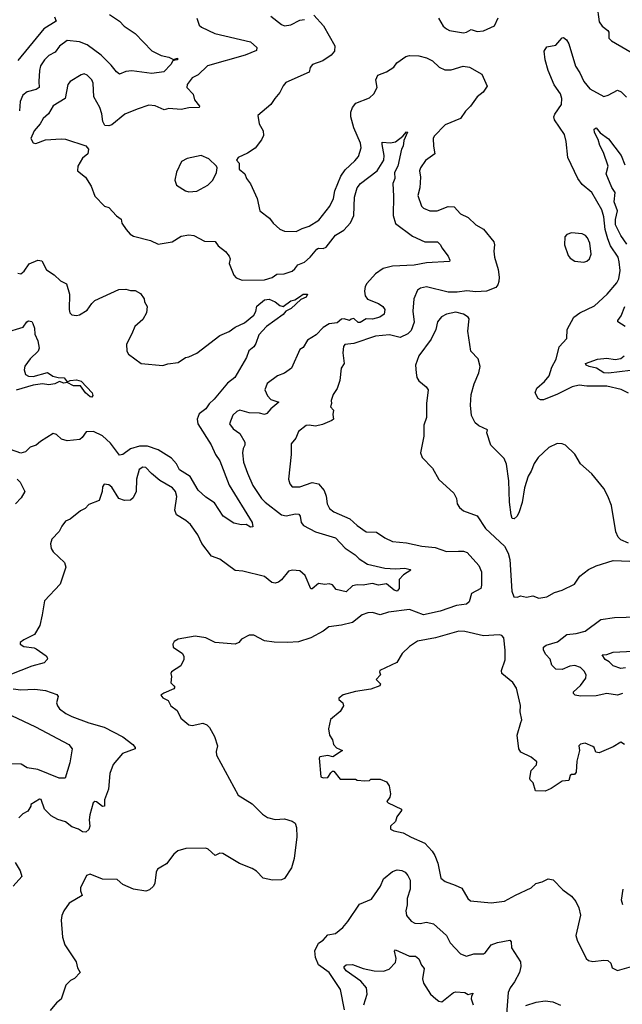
# Model space of a CAD drawing. Extents: x 1493970 to 1595317, y 729910 to 844791.
# Tile 262 of 338: x 1567207 to 1571115, y 788959 to 795346. Entities that reach past the tile are written whole.
import ezdxf

# ---------------------------------------------------------------- set-up
doc = ezdxf.new("R2010")
doc.units = 0

msp = doc.modelspace()

# ---------------------------------------------------------------- linework, layer by layer
at = {"layer": '0CON10XD'}
for points in [[(1570950.6, 795445), (1570965, 795332.5), (1570985, 795303.3), (1571022, 795275), (1571028, 795265), (1571028.8, 795225), (1571045, 795208.8), (1571205.4, 795115.4)], [(1567433.3, 795365), (1567443.3, 795335), (1567363.1, 795286.9), (1567195, 795080)], [(1567789.2, 795379.2), (1567855, 795336.2), (1567885, 795304.5), (1567955.7, 795255), (1568065, 795143.1), (1568125, 795114), (1568175, 795102.2), (1568205, 795087.5), (1568230, 795095), (1568230, 795085), (1568212.5, 795082.5)], [(1569115, 795375.6), (1569176.7, 795305), (1569250.8, 795175), (1569247.8, 795142.2), (1569227.5, 795115), (1569172.2, 795077.8), (1569106.2, 795055), (1569091.4, 795035), (1569085.3, 795004.7), (1568932.3, 794937.7), (1568915, 794915.8), (1568895, 794872.5), (1568862, 794835), (1568835, 794795.8), (1568750.8, 794725), (1568760.7, 794670.7), (1568787.1, 794625), (1568788.6, 794595), (1568775, 794566.7), (1568735, 794512), (1568685, 794480), (1568625, 794452.5), (1568612.5, 794435), (1568630, 794415), (1568630, 794375), (1568667.5, 794345), (1568677.5, 794315), (1568705, 794280), (1568746.2, 794185), (1568763.8, 794105), (1568827.1, 794057.1), (1568851.4, 794025), (1568895, 793985.8), (1568925, 793974.4), (1568999.1, 793970.9), (1569038, 793992), (1569085, 794007.1), (1569147.5, 794045), (1569218.1, 794135), (1569241.5, 794185), (1569250.8, 794235), (1569289.2, 794330.8), (1569319, 794371), (1569380.5, 794429.5), (1569405, 794457.5), (1569422.1, 794515), (1569416.6, 794545), (1569374.8, 794644.8), (1569355.3, 794714.7), (1569354.2, 794745), (1569365, 794775.7), (1569386.5, 794803.5), (1569475, 794839.4), (1569504.2, 794865), (1569526.2, 794905), (1569516, 794955), (1569530, 794985), (1569585, 795008), (1569633, 795037), (1569653.8, 795065), (1569712.1, 795107.9), (1569735, 795114), (1569795, 795112), (1569845, 795098.6), (1569885, 795079.2), (1569928.6, 795038.6), (1569965, 795020.6), (1570005, 795021.4), (1570083.9, 795043.9), (1570125, 795038.6), (1570205, 794991.2), (1570238.8, 794915), (1570212.9, 794875), (1570174.4, 794845), (1570130.5, 794785), (1570097.3, 794752.7), (1570066.4, 794703.6), (1569966.4, 794663.6), (1569895, 794590), (1569889.5, 794575), (1569890, 794525), (1569898.6, 794475), (1569838.8, 794431.2), (1569805.6, 794385), (1569800.9, 794365), (1569805.5, 794325), (1569802.2, 794255), (1569790, 794205), (1569812.9, 794135), (1569825, 794122.9), (1569866.4, 794106.4), (1569915, 794105.4), (1569985, 794134.5), (1570025, 794131.2), (1570065, 794086.7), (1570115, 794062.2), (1570165, 794014.4), (1570215.9, 793985.9), (1570282.5, 793905), (1570287.3, 793885), (1570281.9, 793845), (1570285.6, 793805), (1570309.7, 793725), (1570316.2, 793676.2), (1570313.6, 793646.4), (1570307.8, 793625), (1570295, 793609.2), (1570235, 793583.8)], [(1568835, 795368.1), (1568905, 795314.2), (1568925, 795305.8), (1568965, 795311.8), (1569025, 795343.5), (1569055, 795347.3)], [(1568356, 795355), (1568370.9, 795310.9), (1568386.8, 795296.8), (1568473.3, 795255), (1568705, 795201.4), (1568746, 795165), (1568743.3, 795146.7), (1568668.8, 795115), (1568425, 795046.5), (1568365, 794988.5), (1568325, 794969.4), (1568294.2, 794925), (1568290.8, 794905), (1568332.3, 794862.3), (1568340, 794825), (1568372.5, 794785), (1568370, 794775), (1568305, 794773.1), (1568255, 794762.7), (1568175, 794768.6), (1568145, 794760.8), (1568085, 794787.1), (1568045, 794790.8), (1567970, 794765), (1567887.9, 794732.1), (1567805.4, 794664.6), (1567785, 794657.8), (1567759.5, 794659.5), (1567745.8, 794685), (1567740, 794735), (1567726, 794775), (1567688.1, 794845), (1567684.5, 794934.5), (1567674.3, 794955), (1567645, 794985.7), (1567625, 794994.2), (1567605, 794988), (1567534, 794945), (1567518.6, 794925), (1567502.5, 794835), (1567425, 794786), (1567394.6, 794735.4), (1567358.8, 794705), (1567339.1, 794670.9), (1567300.8, 794625), (1567280, 794575), (1567295, 794546.7), (1567312.7, 794542.7), (1567375, 794566), (1567475, 794573.3), (1567505, 794570), (1567635, 794526.7), (1567653.3, 794505), (1567650, 794475), (1567615, 794446.7), (1567583.8, 794395), (1567581.2, 794365), (1567634.1, 794324.1), (1567670, 794265), (1567695, 794200), (1567757, 794137), (1567785, 794127.5), (1567834.3, 794074.3), (1567865, 794052.5), (1567870, 794025), (1567896.7, 793985), (1567923.3, 793955), (1567945, 793941.2), (1568055, 793913.8), (1568105, 793888.6), (1568195, 793905.6), (1568255, 793940.6), (1568305, 793950), (1568336.7, 793945), (1568405, 793909.4), (1568475, 793907.5), (1568495, 793878.8), (1568542, 793842), (1568565, 793812.5), (1568571.2, 793795), (1568566.2, 793765), (1568595, 793687.5), (1568611.7, 793671.7), (1568650, 793655), (1568795, 793658.6), (1568845, 793673.8), (1568875, 793695.3), (1568922.5, 793697.5), (1568973.8, 793715), (1568990.8, 793729.2), (1569011.4, 793755), (1569055, 793773.8), (1569091.5, 793805), (1569135, 793856.9), (1569145, 793862.5), (1569175, 793860.9), (1569195, 793869.5), (1569255, 793948.9), (1569308.7, 793981.3), (1569352.8, 794027.2), (1569374.1, 794075), (1569378.5, 794195), (1569395.7, 794255), (1569417.6, 794282.4), (1569525.6, 794365), (1569569.4, 794435), (1569571.5, 794465), (1569556.9, 794535), (1569558.8, 794551.2), (1569612.7, 794547.3), (1569645, 794554), (1569690.9, 794589.1), (1569715, 794618), (1569722.5, 794615), (1569699.1, 794560.9), (1569694.4, 794525), (1569684.3, 794505), (1569658.6, 794395), (1569638.6, 794355), (1569639.4, 794315), (1569627.9, 794282.1), (1569631.7, 794201.7), (1569628.2, 794075), (1569645, 794024.3), (1569755, 793940.8), (1569835, 793904.3), (1569916.7, 793905), (1569936.2, 793885), (1569943.8, 793865), (1569985, 793811.2), (1569996, 793785), (1569993.8, 793776.2), (1569845, 793768.9), (1569765, 793753.8), (1569625, 793747.5), (1569565, 793731.5), (1569513.8, 793696.2), (1569458.2, 793635), (1569446.8, 793615), (1569442.5, 793585), (1569447.3, 793555), (1569462.4, 793532.4), (1569535, 793505.6), (1569562, 793485), (1569576, 793465), (1569570, 793435), (1569543.3, 793415), (1569495, 793402), (1569455, 793404.1), (1569415, 793381.8), (1569402.1, 793382.1), (1569375, 793406.8), (1569356, 793404), (1569345, 793394.4), (1569312.5, 793405), (1569295, 793403.8), (1569265, 793378.7), (1569215, 793373.2), (1569175, 793348.5), (1569128.8, 793301.2), (1569072.7, 793267.3), (1569045, 793218.8), (1569023.8, 793206.2), (1568970.8, 793085), (1568925, 793052), (1568878.8, 793035), (1568811.4, 792985), (1568797.8, 792945), (1568813.6, 792905), (1568835, 792880.9), (1568888.6, 792865), (1568835, 792821.5), (1568809, 792791), (1568794.1, 792784.1), (1568763, 792793), (1568695, 792795.3), (1568635, 792812.9), (1568616.2, 792805), (1568590.3, 792779.7), (1568568, 792725), (1568592.4, 792692.4), (1568635, 792660.8), (1568666.5, 792605), (1568667.3, 792585), (1568656.7, 792563.3), (1568652.7, 792535), (1568659.1, 792475), (1568684.1, 792404.1)], [(1569923.6, 795355), (1569954.5, 795304.5), (1569975.6, 795285.6), (1569995, 795276), (1570085, 795261.4), (1570105, 795264.2), (1570135, 795282.5), (1570175, 795269.5), (1570215, 795273.8), (1570286, 795305), (1570311.3, 795358.7)], [(1568212.5, 795082.5), (1568200.3, 795079.7), (1568186.7, 795055), (1568142.7, 795007.3), (1568065, 794996.2), (1567935.3, 795014.7), (1567895, 795009.1), (1567855, 794992.9), (1567835, 795006.7), (1567801, 795051), (1567735.5, 795115), (1567645, 795182), (1567595, 795202), (1567515, 795210), (1567465.3, 795174.7), (1567438.2, 795135), (1567396.2, 795113.8), (1567367.3, 795085), (1567343.1, 795046.9), (1567334.7, 795015), (1567330.4, 794945), (1567334.4, 794905), (1567315, 794891.8), (1567255, 794877.5), (1567226.7, 794855), (1567209.6, 794815), (1567206.2, 794755)], [(1571155, 792922.5), (1571107.2, 792947.2), (1571015, 792969.1), (1570885, 792968.5), (1570835, 792975.3), (1570790.8, 792965), (1570695, 792916.2), (1570605, 792880.4), (1570585, 792880), (1570568.9, 792888.9), (1570550.6, 792925), (1570560.5, 792955), (1570610.7, 792999.3), (1570640.8, 793035), (1570657.9, 793092.1), (1570685.7, 793144.3), (1570705.6, 793224.4), (1570755, 793277.5), (1570757.1, 793335), (1570800, 793415), (1570839.2, 793445), (1570935, 793488.5), (1571017.1, 793565), (1571080.5, 793639.5), (1571092.4, 793665), (1571102.1, 793717.9), (1571095.8, 793775), (1571088.6, 793805), (1571038.9, 793878.9), (1571021.2, 793925), (1571004, 793985), (1570995, 794066.2), (1570981.7, 794111.7), (1570918.2, 794225), (1570855, 794276.8), (1570826.5, 794316.5), (1570762, 794452), (1570751.8, 794555), (1570739.9, 794599.9), (1570674.6, 794695), (1570672.1, 794715), (1570677.7, 794732.3), (1570720, 794795), (1570723.2, 794835), (1570714.6, 794865), (1570673.9, 794923.9), (1570633.6, 795015), (1570614.4, 795085), (1570608.8, 795141.2), (1570625, 795170), (1570685, 795181.4), (1570709.8, 795210.2), (1570725, 795227.5), (1570735, 795229.2), (1570753.9, 795213.9), (1570769.5, 795189.5), (1570812.7, 795045), (1570840.9, 795000.9), (1570866.1, 794945), (1570905, 794897.5), (1570995, 794848.2), (1571023.4, 794856.6), (1571085, 794889.2), (1571107.9, 794877.9), (1571142.8, 794842.8)], [(1571145, 793888.6), (1571105, 793945.5), (1571072, 794015), (1571071.2, 794048.8), (1571083.8, 794105), (1571061.8, 794165), (1571069.7, 794225), (1571048.1, 794258.1), (1571010.5, 794345), (1571024.5, 794395.5), (1570992.8, 794485), (1570968.7, 794528.7), (1570958.5, 794568.5), (1570935, 794613.8), (1570933.7, 794636.3), (1570945, 794644), (1570972.5, 794612.5), (1571025, 794572.5), (1571108.1, 794465), (1571131.1, 794405)], [(1568305, 794228), (1568355, 794234.2), (1568427.2, 794272.8), (1568460, 794305), (1568483.8, 794355), (1568487.5, 794385), (1568482.5, 794395), (1568433, 794443), (1568385, 794464), (1568294, 794446), (1568257.5, 794425), (1568224.2, 794355.8), (1568214, 794305), (1568223, 794273), (1568283.3, 794235), (1568305, 794228)], [(1570865, 793773.8), (1570885, 793780), (1570903.3, 793795), (1570914, 793825), (1570905.8, 793895), (1570889.7, 793929.7), (1570876.8, 793946.8), (1570855, 793957.5), (1570786.1, 793963.9), (1570755, 793952.5), (1570743.6, 793936.4), (1570740, 793885), (1570763.8, 793815), (1570777.7, 793797.7), (1570808.3, 793778.3), (1570865, 793773.8)], [(1567195, 793700.8), (1567215, 793697.5), (1567235.8, 793715), (1567267.9, 793762.1), (1567324.5, 793785.5), (1567351.4, 793781.4), (1567382, 793722), (1567430, 793690), (1567471.1, 793651.1), (1567511.4, 793631.4), (1567530.6, 793565), (1567528, 793465), (1567533.2, 793443.2), (1567545, 793431.2), (1567575, 793426.2), (1567595, 793432), (1567645, 793461.2), (1567674.4, 793505.6), (1567695, 793523.8), (1567850, 793595), (1567895, 793598), (1567925, 793588.8), (1567955, 793588), (1567989.7, 793569.7), (1568013.3, 793535), (1568016.7, 793515), (1568033.3, 793485), (1568030, 793445), (1568005, 793401.2), (1567954, 793355), (1567935, 793308.8), (1567899.3, 793240.7), (1567902, 793195), (1567913.3, 793175), (1567995, 793116), (1568135, 793102), (1568166.8, 793113.2), (1568235, 793122.2), (1568283.3, 793155), (1568305, 793158.6), (1568355, 793181.9), (1568505, 793297.1), (1568565, 793322.9), (1568605, 793352), (1568665, 793378.8), (1568725, 793430), (1568737.8, 793452.2), (1568745, 793486.9), (1568795, 793529.1), (1568825, 793532.9), (1568863.8, 793515), (1568895, 793490.8), (1568915, 793485.6), (1568965, 793521.2), (1568991.3, 793528.7), (1569022.8, 793547.2), (1569045, 793566.2), (1569073.3, 793565), (1569064.4, 793545), (1569030.2, 793529.8), (1568967.9, 793472.1), (1568934.1, 793455.9), (1568916, 793434), (1568807.5, 793355), (1568758.3, 793301.7), (1568738, 793245), (1568725, 793224), (1568693.1, 793196.9), (1568677.1, 793155), (1568603.3, 793025), (1568555, 792987.5), (1568469.4, 792885), (1568435.3, 792854.7), (1568415, 792820.8), (1568371.2, 792788.8), (1568357.3, 792755), (1568361.5, 792725), (1568448.1, 792588.1), (1568476.9, 792525), (1568504.6, 792484.6), (1568565.3, 792325.3), (1568715.8, 792085), (1568720, 792055), (1568704.5, 792054.5), (1568675, 792070), (1568645, 792068.8), (1568595, 792079.4), (1568525.8, 792125), (1568471.2, 792211.2), (1568415, 792247.5), (1568364.2, 792294.2), (1568312.3, 792382.3), (1568243.2, 792425), (1568224.7, 792465), (1568191.8, 792501.8), (1568104.8, 792554.8), (1568035, 792579), (1567985, 792580.2), (1567925, 792561.1), (1567875, 792524.5), (1567855, 792521.4), (1567795, 792599.2), (1567745, 792646), (1567685, 792674.2), (1567637.3, 792672.7), (1567612.9, 792635), (1567597.1, 792622.9), (1567515, 792613.5), (1567478.8, 792625), (1567445, 792653.8), (1567425, 792661.2), (1567341.2, 792608.8), (1567315, 792586.7), (1567275, 792573.3), (1567245, 792543.3), (1567215, 792533.8), (1567146.7, 792556.7)], [(1570235, 793583.8), (1570165, 793580.9), (1570106.7, 793586.7), (1570045, 793577.6), (1569985, 793577.1), (1569845, 793612.5), (1569806.7, 793605), (1569788.1, 793591.9), (1569763.5, 793535), (1569756.1, 793455), (1569766.4, 793383.6), (1569745, 793330), (1569725, 793307.9), (1569675, 793284.7), (1569605, 793301.6), (1569515, 793292.7), (1569375, 793245.7), (1569315, 793238.8), (1569306.2, 793225), (1569302, 793185), (1569311.2, 793115), (1569291.2, 793085), (1569284, 793005), (1569265.9, 792954.1), (1569240, 792915), (1569227.5, 792875), (1569230, 792855), (1569222.5, 792835), (1569241.7, 792811.7), (1569237.5, 792785), (1569242.5, 792755), (1569232.5, 792745), (1569171.2, 792718.8), (1569125, 792710), (1569085.5, 792715.5), (1569065, 792713.8), (1569016.1, 792673.9), (1568998.3, 792631.7), (1568967.5, 792595), (1568968.8, 792525), (1568950, 792365), (1568958, 792335), (1568973.3, 792315), (1569025, 792314.4), (1569105, 792344.4), (1569145.5, 792335.5), (1569180.9, 792290.9), (1569194.5, 792255), (1569202.2, 792205), (1569217.1, 792175), (1569245, 792153.5), (1569348.6, 792108.6), (1569395, 792064.2), (1569455, 792024.2), (1569520.5, 792020.5), (1569575, 791984.2), (1569625, 791960.6), (1569715, 791952.7), (1569815, 791930), (1569901.2, 791921.2), (1569975, 791896.1), (1570052.5, 791897.5), (1570085, 791899.1), (1570108.8, 791888.8), (1570184.3, 791805), (1570201.1, 791765), (1570202.7, 791677.3), (1570198, 791655), (1570137.3, 791622.7), (1570121.2, 791568.8), (1570105.7, 791554.3), (1570040, 791545), (1569935, 791508), (1569825, 791484.4), (1569735, 791520), (1569598.1, 791501.9), (1569545, 791484.4), (1569495, 791500), (1569465, 791497.8), (1569428.8, 791485), (1569365, 791434.4), (1569295, 791417.8), (1569212.2, 791407.8), (1569175, 791380), (1569094.6, 791335.4), (1569015, 791310.9), (1568945, 791305.6), (1568856.9, 791306.9), (1568795, 791317.5), (1568725, 791352.5), (1568695, 791352.5), (1568645, 791326.7), (1568627.5, 791305), (1568605, 791293.8), (1568475, 791306.2), (1568415, 791336.7), (1568345, 791346.7), (1568235, 791327.5), (1568208.3, 791311.7), (1568200, 791295), (1568202.5, 791275), (1568262.5, 791235), (1568272.5, 791215), (1568272.5, 791195), (1568252.5, 791155), (1568192.5, 791115), (1568187.5, 791105), (1568192.5, 791085), (1568187.5, 791045), (1568207.5, 791025), (1568212.5, 791015), (1568207.5, 791005), (1568142.3, 790977.7), (1568123, 790963), (1568135, 790947.5), (1568169.3, 790929.3), (1568187.5, 790895), (1568227.5, 790865), (1568252.5, 790815), (1568305, 790772.5), (1568325, 790767.5), (1568395, 790782.5), (1568420.7, 790770.7), (1568437.5, 790755), (1568470, 790695), (1568490, 790635), (1568481.2, 790598.8), (1568484.3, 790575), (1568625, 790315.7), (1568715, 790260), (1568781.8, 790191.8), (1568815, 790171.1), (1568865, 790157.5), (1568925, 790161.8), (1568975, 790147.1), (1568993.3, 790133.3), (1569002.9, 790105), (1569004.2, 790045), (1568987.1, 789905), (1568970, 789845), (1568925, 789775.7), (1568905, 789766.9), (1568846.4, 789763.6), (1568787.2, 789777.2), (1568742.3, 789822.3), (1568715, 789839.4), (1568632.7, 789872.7), (1568525, 789936.5), (1568505, 789938.2), (1568475, 789923.6), (1568430.5, 789965), (1568415, 789970.8), (1568285, 789970.2), (1568232.5, 789955), (1568206.6, 789933.4), (1568159.1, 789870.9), (1568121.6, 789848.4), (1568101.4, 789835), (1568091.9, 789815), (1568084.4, 789745), (1568075.7, 789725), (1568048.1, 789701.9), (1568025, 789692.3), (1567945, 789705.6), (1567876.7, 789735), (1567839.3, 789769.3), (1567745, 789771.2), (1567665, 789803.3), (1567640, 789795), (1567602, 789715), (1567602, 789695), (1567613.3, 789665), (1567528, 789615), (1567492.5, 789565), (1567480, 789535), (1567475.8, 789505), (1567483.8, 789395), (1567500, 789345), (1567572.5, 789235), (1567582.5, 789195), (1567600, 789165), (1567563, 789127), (1567537, 789113), (1567507, 789083), (1567475, 788992.5), (1567445, 788967.5), (1567405, 788917.5)], [(1571155, 791950), (1571105, 791972.5), (1571088.8, 791988.8), (1571074.2, 792024.2), (1571044.2, 792195), (1571022.5, 792255), (1570995.8, 792305), (1570918.7, 792398.7), (1570844, 792465), (1570807, 792527), (1570747.5, 792585), (1570725, 792593.3), (1570693.9, 792596.1), (1570639.5, 792570.5), (1570570, 792505), (1570542.7, 792467.3), (1570525, 792417.5), (1570503.8, 792385), (1570481.7, 792308.3), (1570466.4, 792213.6), (1570446.4, 792153.6), (1570432.5, 792125), (1570415, 792107.5), (1570400.7, 792110.7), (1570394.3, 792134.3), (1570384.5, 792215), (1570378.8, 792355), (1570365, 792462.5), (1570349.7, 792499.7), (1570263.3, 792585), (1570237.5, 792665), (1570240, 792685), (1570185, 792711.2), (1570160.5, 792730.5), (1570137.7, 792777.7), (1570130, 792845), (1570135.8, 792915), (1570155, 792982.5), (1570185.8, 793055), (1570193.8, 793095), (1570180, 793145), (1570134, 793195), (1570114.1, 793325.9), (1570121.2, 793405), (1570116.7, 793415), (1570085.5, 793435.5), (1570035, 793447.8), (1569975, 793435.7), (1569941.7, 793418.3), (1569915.8, 793385), (1569905.6, 793335), (1569876.7, 793273.3), (1569796, 793165), (1569773.8, 793105), (1569778.8, 793055), (1569783.8, 793025), (1569795, 793002.5), (1569843.9, 792963.9), (1569856.7, 792945), (1569846, 792855), (1569845.9, 792764.1), (1569828.8, 792715), (1569828.8, 792645), (1569807.5, 792535), (1569817.5, 792505), (1569885, 792437.5), (1569925, 792362.5), (1570022.5, 792275), (1570039.3, 792239.3), (1570043.3, 792205), (1570060.5, 792180.5), (1570085, 792160), (1570175, 792126.7), (1570228, 792045), (1570350.5, 791930.5), (1570374.2, 791884.2), (1570385.8, 791845), (1570399.3, 791639.3), (1570411.7, 791601.7), (1570435, 791600), (1570455, 791607.5), (1570495, 791600), (1570535, 791607.5), (1570575, 791593.8)], [(1571134, 793355), (1571086.7, 793385), (1571086.5, 793395), (1571107.8, 793425), (1571130.9, 793485)], [(1567115, 793317.5), (1567229.5, 793350.5), (1567252.9, 793385), (1567265, 793391.9), (1567285, 793387.5), (1567292.5, 793375), (1567303.8, 793345), (1567305.8, 793305), (1567325, 793262.5), (1567333.8, 793215), (1567326.7, 793195), (1567274.2, 793145.8), (1567240.8, 793099.2), (1567236, 793075), (1567244.7, 793044.7), (1567263.2, 793033.2), (1567295, 793030.9), (1567387.3, 793057.3), (1567422.8, 793032.8), (1567456.1, 793023.9)], [(1571169.4, 793070.6), (1571025, 793052.2), (1570995.1, 793055.1), (1570948.1, 793085), (1570899.4, 793095), (1570881.4, 793105), (1570877.1, 793115), (1570955, 793144.5), (1571015, 793150.7), (1571068.8, 793141.2), (1571105, 793148.5), (1571127.3, 793165)], [(1567456.1, 793023.9), (1567495, 793022.9), (1567515, 792997.5), (1567534.1, 793005.9), (1567575, 793008.9), (1567605, 793001.1), (1567676.5, 792925), (1567681.7, 792908.3), (1567675, 792897.5), (1567665, 792899.4), (1567634.3, 792925), (1567601.5, 792971.5), (1567555, 792970.6), (1567515, 792992.5), (1567492.3, 792987.7), (1567465, 792998), (1567435, 792983.8), (1567395, 792976), (1567355, 792983.3), (1567295, 792975.5), (1567185, 792942.6)], [(1568684.1, 792404.1), (1568719.1, 792325), (1568775, 792240.4), (1568798.8, 792215), (1568905, 792134.7), (1568935, 792128.2), (1568995, 792140.3), (1569017.1, 792137.1), (1569025.5, 792125), (1569032.5, 792085), (1569046.7, 792065), (1569125, 792024.1), (1569254.6, 791984.6), (1569318.3, 791918.3), (1569382.5, 791875), (1569407.8, 791847.8), (1569463, 791813), (1569575, 791787.3), (1569643.7, 791783.7), (1569705, 791788.4), (1569739.5, 791779.5), (1569743.3, 791775), (1569696.5, 791745), (1569668.5, 791715), (1569667.8, 791655), (1569655, 791639.2), (1569635, 791645.7), (1569585, 791686.8), (1569535, 791678.4), (1569495, 791687.4), (1569468.8, 791685), (1569435, 791676.6), (1569395, 791679.1), (1569365, 791673.5), (1569325, 791634.5), (1569260.2, 791650.2), (1569235, 791679.6), (1569215, 791687.2), (1569185, 791682.4), (1569145, 791689.1), (1569105, 791653.2), (1569095, 791653.1), (1569059.5, 791739.5), (1569025, 791771.1), (1568975.4, 791774.6), (1568950.9, 791769.1), (1568905, 791713.1), (1568885, 791696.9), (1568865, 791690.5), (1568842.5, 791695), (1568795, 791732.7), (1568655, 791767.8), (1568605, 791772.9), (1568505, 791847.1), (1568451.2, 791865), (1568388.1, 791948.1), (1568361.9, 792005), (1568315, 792072), (1568285, 792098), (1568223.1, 792133.1), (1568214.2, 792165), (1568226.4, 792253.6), (1568217.5, 792285), (1568198, 792308), (1568117, 792357), (1568061.2, 792401.2), (1568025, 792440.8), (1568005, 792442.5), (1567982.8, 792427.2), (1567964.4, 792365), (1567962, 792285), (1567943.8, 792245), (1567925, 792230), (1567886.1, 792226.1), (1567849.3, 792239.3), (1567805, 792312.5), (1567785, 792327.5), (1567755, 792332.5), (1567743.8, 792315), (1567741.2, 792285), (1567723, 792227), (1567655, 792201.2), (1567632.5, 792175), (1567601.2, 792158.8), (1567535, 792106), (1567505, 792092), (1567480.3, 792059.7), (1567464, 792025), (1567416.2, 791975), (1567406.2, 791945), (1567411.2, 791915), (1567424.3, 791894.3), (1567496.7, 791825), (1567506, 791795), (1567470, 791685), (1567368.8, 791575), (1567352, 791485), (1567338, 791415), (1567302.3, 791357.7), (1567235, 791323.8), (1567211.2, 791305), (1567210, 791295), (1567235, 791279.1), (1567301.1, 791271.1), (1567314.6, 791264.6), (1567379.7, 791219.7), (1567388, 791205), (1567386, 791195), (1567365.4, 791174.6), (1567285, 791152.7), (1567144.2, 791095.8)], [(1567190, 792365), (1567211.2, 792345), (1567240, 792285), (1567216, 792245), (1567180, 792205)], [(1570575, 791593.8), (1570625, 791602), (1570675, 791630), (1570725, 791646.2), (1570805.7, 791684.3), (1570840, 791735), (1570895, 791778.8), (1570945, 791803.8), (1571055, 791837.5), (1571165, 791832.5)], [(1571115.9, 790974.1), (1571085, 790964.5), (1571015, 790973.8), (1570945, 790960.5), (1570845, 790956.7), (1570808.8, 790965), (1570798, 790975), (1570798.8, 790985), (1570844, 791026), (1570878.1, 791075), (1570880, 791095), (1570868.7, 791118.7), (1570844.4, 791144.4), (1570806.8, 791156.8), (1570775, 791152.9), (1570725, 791130), (1570685, 791133.3), (1570659.1, 791159.1), (1570648.3, 791198.3), (1570618.8, 791228.8), (1570603.3, 791255), (1570604.4, 791275), (1570621.7, 791288.3), (1570695, 791310), (1570755, 791357.3), (1570815.9, 791364.1), (1570875, 791380), (1570975, 791455.6), (1571065, 791468.2), (1571215, 791472.1)], [(1571130, 790645), (1571105, 790658.8), (1571055, 790628), (1570965, 790590), (1570943.3, 790595), (1570933.3, 790625), (1570925, 790630), (1570875, 790652), (1570845, 790646.7), (1570833.8, 790635), (1570836.7, 790605), (1570821.2, 790535), (1570816.4, 790463.6), (1570805, 790450), (1570785, 790450), (1570777.5, 790442.5), (1570769.3, 790410.7), (1570725, 790406.2), (1570655, 790358.8), (1570615, 790341.2), (1570552.5, 790342.5), (1570536.7, 790395), (1570517.5, 790415), (1570516.2, 790425), (1570524.1, 790475.9), (1570558.3, 790511.7), (1570561.7, 790531.7), (1570525, 790561.2), (1570457.5, 790595), (1570443.3, 790615), (1570433.3, 790705), (1570457.5, 790787.5), (1570463.3, 790805), (1570453.8, 790855), (1570456.1, 790896.1), (1570429.5, 791009.5), (1570405.7, 791045.7), (1570333.3, 791105), (1570332.5, 791125), (1570355.9, 791194.1), (1570356.2, 791255), (1570347.5, 791335), (1570335, 791350), (1570316.1, 791356.1), (1570215, 791348.5), (1570095, 791376.1), (1570055, 791378.5), (1569903.8, 791336.2), (1569786.7, 791313.3), (1569735, 791278.8), (1569686.7, 791235), (1569652.5, 791175), (1569542.5, 791125), (1569540, 791115), (1569547.5, 791095), (1569520, 791065), (1569547, 791037), (1569542.5, 791025), (1569485, 791002.9), (1569385, 790988.6), (1569305, 790966), (1569277.5, 790945), (1569277.5, 790935), (1569302.5, 790915), (1569307.5, 790895), (1569285, 790857.5), (1569223.9, 790806.1), (1569208.8, 790745), (1569216.7, 790705), (1569236.7, 790675), (1569243, 790643), (1569261.7, 790621.7), (1569300, 790605), (1569237, 790563), (1569205, 790573.3), (1569153.3, 790565), (1569148.8, 790555), (1569161.2, 790435), (1569175, 790427.5), (1569205, 790430), (1569225, 790460), (1569235, 790470), (1569245, 790470), (1569285, 790420), (1569385, 790420), (1569395, 790412.5), (1569445, 790407.5), (1569475, 790410), (1569485, 790420), (1569545, 790420), (1569585, 790402.5), (1569603.8, 790375), (1569611.2, 790325), (1569607.7, 790302.3), (1569587.5, 790275), (1569597.5, 790265), (1569682.5, 790225), (1569682.5, 790215), (1569653.3, 790175), (1569643.3, 790145), (1569612.5, 790115), (1569612.5, 790095), (1569634.3, 790084.3), (1569695, 790070.8), (1569745, 790042.2), (1569834.7, 790004.7), (1569882.8, 789952.8), (1569899.4, 789925), (1569919.5, 789875), (1569937.7, 789777.7), (1569967.5, 789755), (1570032, 789732), (1570075, 789712.5), (1570113.3, 789645), (1570130.9, 789630.9), (1570265, 789617.5), (1570352.3, 789627.7), (1570422.3, 789667.7), (1570525, 789713.3), (1570555, 789743.3), (1570595, 789753.3), (1570635, 789772.5), (1570667, 789767), (1570730.5, 789700.5), (1570785, 789660), (1570813.8, 789625), (1570833.8, 789585), (1570843.6, 789536.4), (1570814, 789405), (1570822, 789375), (1570880.8, 789255), (1570895, 789242.9), (1570924.1, 789235.9), (1570995.8, 789245.8), (1571022.5, 789242.5), (1571041.2, 789225), (1571050, 789195), (1571085, 789178), (1571175, 789203.3)], [(1571135, 791141.2), (1571105, 791137.8), (1571055, 791154.4), (1571030, 791180), (1571003.1, 791195), (1570984.4, 791225.6), (1571015, 791226.9), (1571057, 791243), (1571185, 791250.5)], [(1567165.8, 791004.2), (1567215, 790999.2), (1567305, 791003.9), (1567375, 790993.7), (1567447.7, 790967.7), (1567455.8, 790955), (1567446.7, 790915), (1567453.1, 790895), (1567466.2, 790876.2), (1567506.1, 790846.1), (1567544.6, 790824.6), (1567655, 790783.5), (1567755.4, 790755.4), (1567875, 790694.4), (1567941.2, 790645), (1567956.2, 790625), (1567956.2, 790615), (1567873.3, 790586.7), (1567812.7, 790515), (1567792.2, 790455), (1567783.9, 790355), (1567757.7, 790285), (1567756.9, 790245), (1567745, 790241.8), (1567705, 790271.5), (1567695, 790273.3), (1567683.8, 790266.2), (1567662.5, 790187.5), (1567657.9, 790155), (1567661.8, 790115), (1567655, 790092.5), (1567635, 790075.7), (1567615, 790077.5), (1567588.8, 790095), (1567545, 790110.5), (1567505, 790142.5), (1567455, 790157.1), (1567411.2, 790181.2), (1567368.8, 790225), (1567347, 790287), (1567335, 790290), (1567280, 790255), (1567280, 790245), (1567259.3, 790210.7), (1567226.4, 790193.6), (1567200.7, 790169.3)], [(1567155, 790833.1), (1567309.2, 790759.2), (1567525, 790644), (1567547.5, 790615), (1567532.5, 790525), (1567502.5, 790425), (1567463.3, 790425), (1567325, 790481.5), (1567255, 790493.1), (1567216.2, 790516.2), (1567075, 790518.8)], [(1567178.7, 789878.7), (1567210, 789825), (1567221.7, 789788.3), (1567165, 789724.4)], [(1569313.4, 788923.4), (1569286.9, 789055), (1569213.5, 789165), (1569145.6, 789215), (1569125, 789262.5), (1569122.2, 789305), (1569145, 789354.3), (1569174.3, 789375), (1569205, 789408.6), (1569255, 789418.9), (1569302.1, 789457.9), (1569335.6, 789495), (1569411.5, 789608.5), (1569489.6, 789640.4), (1569547.1, 789725), (1569567.6, 789772.4), (1569625, 789819.2), (1569655, 789830), (1569685, 789826.7), (1569706, 789816), (1569724.2, 789795), (1569738.6, 789765), (1569740, 789705), (1569720, 789645), (1569719.6, 789605), (1569710.4, 789565), (1569716.7, 789535), (1569745, 789498.1), (1569770, 789485), (1569805, 789483.8), (1569845, 789490.9), (1569890.4, 789480.4), (1569975.3, 789405.3), (1569998.3, 789358.3), (1570065, 789286.7), (1570105, 789271.2), (1570153, 789287), (1570215, 789286.9), (1570228.1, 789295), (1570265.7, 789344.3), (1570305, 789359.4), (1570385, 789374.4), (1570395.4, 789365), (1570395.8, 789325), (1570454.4, 789235), (1570457.8, 789205), (1570447.8, 789165), (1570416, 789104), (1570387.5, 789065), (1570375.8, 789035), (1570363.3, 788895)], [(1571118.2, 789605), (1571110.9, 789635), (1571121.1, 789705)], [(1569440, 788955), (1569460.4, 789025), (1569455.4, 789065), (1569418.9, 789108.9), (1569325.5, 789175), (1569311.2, 789195), (1569312.2, 789205), (1569325, 789215.6), (1569365, 789217.1), (1569435, 789190), (1569505.5, 789175.5), (1569566.5, 789173.5), (1569604.3, 789185.7), (1569645, 789230), (1569649.4, 789255), (1569637.5, 789302.5), (1569645, 789312), (1569735, 789270.8), (1569775, 789270), (1569795, 789253.3), (1569812.9, 789212.9), (1569831.3, 789191.3), (1569818.9, 789125), (1569825.6, 789095), (1569871.1, 789025), (1569905.3, 788995.3), (1569925, 788980), (1569945, 788975.8), (1570021.2, 789035), (1570035, 789038.6), (1570095, 789036.2), (1570116.7, 789023.3), (1570145, 789030), (1570146, 789026), (1570137.5, 789012.5), (1570135.9, 788994.1), (1570148.1, 788955)], [(1570489.3, 788950.7), (1570556.4, 788973.6), (1570615, 788981.2), (1570665.8, 788975.8), (1570715, 788953.3)]]:
    msp.add_lwpolyline(points, dxfattribs=at)

doc.saveas('drawing.dxf')
